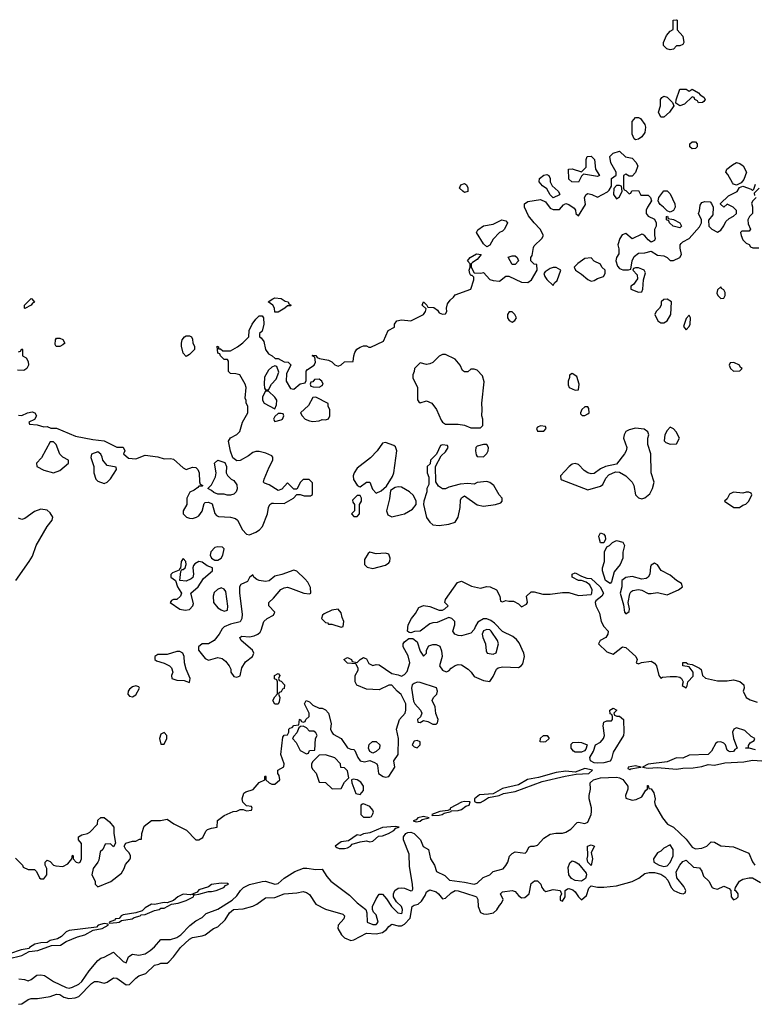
# Model space of a CAD drawing. Header units: inches. Extents: x 2380249 to 2585472, y 382747 to 546448.
# Tile 352 of 626: x 2554737 to 2559382, y 421491 to 427714. Entities that reach past the tile are written whole.
import ezdxf

# ---------------------------------------------------------------- set-up
doc = ezdxf.new("R2010")
doc.units = ezdxf.units.IN
doc.header["$MEASUREMENT"] = 0
doc.layers.add('C5452', color=7, linetype='Continuous')

msp = doc.modelspace()

# ---------------------------------------------------------------- linework, layer by layer
at = {"layer": 'C5452', "color": 4}
for points, elevation in [([(2558850, 427524), (2558828, 427530), (2558808, 427550), (2558808, 427570), (2558826.3, 427613.7), (2558850, 427642), (2558868, 427652), (2558868.7, 427710), (2558890, 427714), (2558894, 427710), (2558894, 427650), (2558930.5, 427610.5), (2558936, 427570), (2558930, 427558), (2558910, 427548.7), (2558890, 427548), (2558870, 427528.7)], 36), ([(2558790, 427098), (2558775.3, 427130), (2558788.7, 427170), (2558789, 427210), (2558797.2, 427222.8), (2558810, 427230.8), (2558830, 427224.7), (2558864.7, 427190), (2558874, 427170), (2558844.7, 427130), (2558810, 427098)], 36), ([(2559030, 427188.7), (2559022, 427202), (2559006, 427210), (2559002, 427222), (2558990, 427226), (2558939.8, 427180.2), (2558910, 427169), (2558886, 427186), (2558888, 427208), (2558910, 427274), (2558950, 427274), (2558970, 427262), (2558990, 427274), (2559030, 427252), (2559039.6, 427239.6), (2559063.6, 427223.6), (2559071.3, 427210), (2559063.6, 427196.4), (2559054, 427190)], 36), ([(2558630, 426955.3), (2558621.2, 426961.2), (2558608.7, 426990), (2558609.3, 427070), (2558630, 427094.8), (2558650, 427096), (2558662, 427090), (2558690, 427052), (2558693.7, 427033.7), (2558690, 427002), (2558670, 426974), (2558650, 426959)], 36), ([(2558990, 426897.2), (2558974, 426910), (2558974, 426930), (2558990, 426942.8), (2559010, 426941), (2559021, 426930), (2559021, 426910), (2559010, 426899)], 36), ([(2558390, 426722), (2558302, 426738), (2558290, 426726), (2558270, 426688), (2558228.8, 426688.9), (2558210, 426706), (2558206, 426770), (2558230, 426772), (2558290, 426752), (2558319, 426781), (2558319, 426830), (2558326, 426850), (2558350, 426851.3), (2558370.8, 426830), (2558378, 426770), (2558402, 426730)], 36), ([(2559270, 426668), (2559250, 426675.3), (2559243.2, 426683.2), (2559215.1, 426735.1), (2559202, 426750), (2559208.7, 426770), (2559243.2, 426796.8), (2559270, 426811), (2559290, 426804.7), (2559312, 426790), (2559332, 426750), (2559315.3, 426704.7), (2559298, 426682)], 36), ([(2558110, 426588), (2558090, 426606), (2558070, 426646), (2558043.1, 426663.1), (2558022, 426690), (2558024, 426710), (2558050, 426730.8), (2558070, 426736), (2558082, 426730), (2558091.3, 426710), (2558092, 426690), (2558104.7, 426664.7), (2558142, 426630), (2558151.6, 426611.6), (2558150, 426606)], 36), ([(2557550, 426622), (2557538, 426630), (2557518, 426650), (2557526, 426670), (2557550, 426678), (2557562, 426670), (2557570.7, 426650.7), (2557570, 426628)], 36), ([(2558530, 426666), (2558510, 426666), (2558492.7, 426647.3), (2558492, 426610), (2558510, 426582), (2558530, 426594), (2558546, 426630), (2558542, 426662)], 36), ([(2558850, 426498), (2558830, 426506), (2558808, 426530), (2558785.6, 426545.6), (2558778, 426558), (2558774, 426570), (2558779, 426590), (2558810, 426631.3), (2558830, 426632), (2558850, 426614), (2558878.8, 426550), (2558881, 426530), (2558870, 426508)], 36), ([(2557690, 426278), (2557670, 426298), (2557626, 426370), (2557634.6, 426385.4), (2557669.3, 426410.7), (2557730, 426421), (2557786, 426450), (2557810, 426442), (2557822, 426430), (2557802, 426390), (2557790, 426378), (2557770, 426368), (2557730, 426326), (2557710, 426288)], 36), ([(2558910, 426398), (2558868, 426410), (2558846, 426430), (2558842, 426442), (2558826, 426450), (2558826, 426470), (2558832.7, 426472.7), (2558838, 426458), (2558870, 426452), (2558911.2, 426431.1), (2558922, 426410)], 36), ([(2557850, 426166), (2557826, 426214), (2557850, 426222), (2557870, 426222), (2557882, 426210), (2557891.2, 426188.9), (2557870, 426166)], 36), ([(2558350, 426208), (2558310, 426204), (2558266, 426174), (2558242, 426150), (2558252, 426130), (2558290, 426106), (2558330, 426071.3), (2558350, 426062), (2558370, 426064.7), (2558390, 426078), (2558428.4, 426091.6), (2558438, 426110), (2558438, 426130), (2558418, 426150), (2558408.7, 426168.7), (2558370, 426188.7)], 36), ([(2558130, 426148.7), (2558110, 426148.7), (2558090, 426142), (2558059.6, 426120.4), (2558052, 426110), (2558058, 426090), (2558070, 426072), (2558110, 426034), (2558118, 426050), (2558134.8, 426065.2), (2558158, 426130)], 36), ([(2558650, 426146), (2558630, 426146), (2558618, 426142), (2558614, 426130), (2558642, 426102), (2558643.6, 426076.4), (2558618.8, 426041.2), (2558602, 426030), (2558602, 426010), (2558650, 425992), (2558670, 425994), (2558678, 426010), (2558682, 426070), (2558694.6, 426114.6), (2558686, 426130), (2558670, 426138)], 36), ([(2559170, 426026), (2559150, 426006), (2559145.4, 425985.4), (2559152, 425970), (2559170, 425952), (2559190, 425954), (2559198, 425970), (2559198, 425990), (2559190, 426006), (2559175.3, 426015.3)], 36), ([(2554770, 425889), (2554766, 425890), (2554766, 425910), (2554810, 425951.3), (2554814, 425950), (2554830.6, 425929.4), (2554818, 425922), (2554810, 425908.7)], 36), ([(2556350, 425866), (2556348, 425890), (2556338, 425910), (2556308, 425930), (2556338, 425950), (2556350, 425956), (2556390, 425951), (2556415.3, 425935.3), (2556434, 425930), (2556438, 425918), (2556454, 425910), (2556450, 425906), (2556430, 425906), (2556414, 425890), (2556370, 425866)], 36), ([(2558830, 425948), (2558810, 425946), (2558794, 425930), (2558792, 425910), (2558782, 425890), (2558762, 425870), (2558752, 425850), (2558772, 425810), (2558790, 425798), (2558810, 425798), (2558830, 425811.3), (2558853.2, 425850), (2558858, 425930)], 36), ([(2557850, 425868), (2557832.7, 425867.3), (2557822, 425850), (2557822, 425830), (2557832, 425812), (2557850, 425802), (2557868, 425812), (2557878, 425830), (2557868, 425850)], 36), ([(2558970, 425846), (2558950, 425826), (2558934, 425774), (2558950, 425754), (2558970, 425774), (2558975.3, 425790), (2558978, 425830)], 36), ([(2554968, 425648), (2554960.4, 425660.4), (2554962, 425690), (2554970, 425702), (2554990, 425702), (2555010, 425692), (2555022, 425670), (2555010, 425658), (2554990, 425649)], 36), ([(2555790, 425586), (2555770, 425606), (2555759, 425650), (2555759, 425670), (2555764, 425690), (2555778, 425710), (2555790, 425716), (2555810, 425716), (2555822, 425710), (2555830, 425694), (2555831.3, 425670), (2555842, 425650), (2555842, 425630), (2555810, 425598)], 36), ([(2557430, 425598), (2557410, 425598), (2557390, 425588), (2557350, 425548), (2557330, 425538), (2557310, 425535.3), (2557270, 425546), (2557234, 425510), (2557232, 425490), (2557222, 425470), (2557222, 425450), (2557251.3, 425390), (2557251.6, 425311.6), (2557259.6, 425299.6), (2557270, 425292), (2557310, 425304.7), (2557342, 425290), (2557371.3, 425250), (2557402.8, 425182.8), (2557410.9, 425170.9), (2557430, 425158), (2557510, 425158), (2557550, 425152), (2557590, 425134), (2557650, 425134), (2557666, 425150), (2557666, 425190), (2557658, 425210), (2557662, 425250), (2557659, 425290), (2557674.6, 425425.4), (2557663.1, 425463.1), (2557630, 425498), (2557610, 425506), (2557590, 425506), (2557570, 425488), (2557548.4, 425488.4), (2557536.4, 425496.4), (2557522, 425530), (2557490, 425568)], 36), ([(2559252.7, 425547.3), (2559230, 425546), (2559222, 425530), (2559232, 425510), (2559250, 425492), (2559290, 425494), (2559306, 425510), (2559295.3, 425515.3), (2559288, 425530)], 36), ([(2556350, 425526), (2556330, 425518), (2556310, 425498), (2556285.4, 425454.6), (2556282, 425410), (2556285.4, 425385.4), (2556290, 425374), (2556310, 425374), (2556328, 425410), (2556358, 425442), (2556374.6, 425485.4), (2556362, 425522)], 36), ([(2556630, 425442), (2556601, 425439), (2556590, 425426), (2556578, 425422), (2556574, 425410), (2556578, 425398), (2556592.7, 425392.7), (2556630, 425391.3), (2556650, 425402), (2556655.3, 425410), (2556648, 425430)], 36), ([(2558230, 425478), (2558212.7, 425467.3), (2558212.7, 425452.7), (2558204.7, 425430), (2558205.4, 425405.4), (2558212, 425390), (2558230, 425381), (2558250, 425372), (2558270, 425374), (2558275.3, 425410), (2558259, 425459)], 36), ([(2556310, 425366), (2556290, 425366), (2556272, 425330), (2556272, 425310), (2556282, 425290), (2556350, 425254), (2556360.4, 425279.6), (2556362, 425310), (2556350, 425328)], 36), ([(2556610, 425328), (2556590, 425326), (2556563.5, 425276.5), (2556512, 425230), (2556522, 425210), (2556542, 425190), (2556570, 425178.8), (2556590, 425174.8), (2556630, 425178.8), (2556650, 425186), (2556670, 425184.7), (2556688.4, 425191.6), (2556698, 425210), (2556698, 425250), (2556688, 425270), (2556687.3, 425287.3)], 36), ([(2558330, 425268), (2558310, 425268), (2558292, 425250), (2558282, 425230), (2558283.6, 425223.6), (2558292.7, 425212.7), (2558310, 425212), (2558330, 425222), (2558338, 425230), (2558336.5, 425256.5)], 36), ([(2556390, 425226), (2556370, 425226), (2556350, 425206), (2556342, 425190), (2556350, 425174), (2556390, 425184.7), (2556398, 425190), (2556406, 425210), (2556402, 425222)], 36), ([(2558030, 425146), (2558010, 425138), (2558004.7, 425130), (2558010, 425114), (2558050, 425114), (2558066, 425130), (2558062, 425142)], 36), ([(2558630, 425133.2), (2558590, 425122.7), (2558568.8, 425111.1), (2558558, 425090), (2558554, 425070), (2558576, 425010), (2558571, 424990), (2558561, 424970), (2558510, 424904), (2558442, 424890), (2558410, 424876), (2558370, 424845.2), (2558350, 424842.7), (2558330, 424849.2), (2558305.6, 424865.6), (2558270, 424902), (2558250, 424909), (2558230, 424904), (2558211.3, 424890), (2558156, 424830), (2558158, 424810), (2558165.2, 424805.2), (2558330, 424742), (2558410, 424764.7), (2558423.1, 424776.9), (2558443.2, 424816.8), (2558462, 424838), (2558504.7, 424855.3), (2558530, 424854.8), (2558570, 424830.7), (2558610.3, 424790.3), (2558620.5, 424770), (2558630.8, 424710.8), (2558650, 424691.3), (2558670, 424686), (2558690, 424691), (2558722, 424718), (2558739, 424750), (2558748.7, 424790), (2558729, 424850), (2558728, 424970), (2558708.7, 425030), (2558708.8, 425068.9), (2558715.3, 425090), (2558708, 425110), (2558685.2, 425125.2)], 36), ([(2558850, 425138), (2558830, 425118), (2558816, 425090), (2558811.3, 425051.3), (2558822, 425042), (2558850, 425031.3), (2558890, 425034), (2558908, 425070), (2558888, 425110), (2558870, 425128)], 36), ([(2554950, 425046), (2554930, 425046), (2554875.3, 424944.7), (2554842, 424910), (2554844.7, 424890), (2554890, 424866.8), (2554950, 424850.8), (2554990, 424864.7), (2555046, 424910), (2555046, 424930), (2555010, 424948), (2554990, 424968), (2554968, 425028)], 36), ([(2557050, 425042), (2557030, 425038), (2556998, 424990), (2556954.4, 424945.6), (2556870, 424879), (2556850.8, 424850), (2556846, 424830), (2556847.1, 424807.1), (2556870, 424772), (2556883.6, 424763.6), (2556890, 424762), (2556930, 424791.3), (2556950, 424792), (2556966.8, 424746.8), (2556990, 424722), (2557023.1, 424736.9), (2557055.3, 424764.7), (2557093.6, 424826.4), (2557102, 424850), (2557122, 424990), (2557113.6, 425013.6), (2557103.1, 425023.1)], 36), ([(2557410, 425026), (2557398, 425022), (2557372.7, 424967.3), (2557334, 424930), (2557332.7, 424907.3), (2557314, 424890), (2557314, 424850), (2557323.6, 424823.6), (2557323.6, 424776.4), (2557312, 424750), (2557311.3, 424730), (2557291.3, 424670), (2557291, 424650), (2557308.1, 424568.1), (2557330, 424538), (2557350, 424522), (2557390, 424518), (2557450, 424524.7), (2557490, 424538), (2557509.2, 424570), (2557520.9, 424630), (2557523.7, 424676.3), (2557530, 424692), (2557550, 424704.7), (2557630, 424647.3), (2557670, 424638.8), (2557746, 424650), (2557779, 424661), (2557788, 424670), (2557788, 424690), (2557768, 424710), (2557735.3, 424770), (2557710, 424788), (2557690, 424795.3), (2557630, 424788), (2557610, 424778), (2557570, 424782), (2557522, 424778), (2557450, 424759), (2557430, 424749), (2557410, 424749), (2557385.6, 424765.6), (2557367.3, 424792.7), (2557366, 424890), (2557402, 424958), (2557430, 424982), (2557446, 425010), (2557442, 425022)], 36), ([(2557670, 425028.7), (2557630, 425018), (2557622, 425010), (2557618, 424990), (2557623.6, 424963.6), (2557630, 424954), (2557670, 424952), (2557690, 424972), (2557699, 424990), (2557702, 425010), (2557690, 425028)], 36), ([(2555230, 424982), (2555191.6, 424968.4), (2555186.4, 424946.4), (2555204.7, 424890), (2555206, 424850), (2555218, 424810), (2555230, 424798), (2555270, 424782), (2555290, 424792), (2555310, 424812), (2555348, 424870), (2555346, 424886), (2555290, 424895.3), (2555262, 424930), (2555259, 424950), (2555250, 424968)], 36), ([(2556070, 424709), (2556049.1, 424709.1), (2556030, 424715.3), (2555990, 424715.3), (2555964.7, 424724.7), (2555950, 424738), (2555926, 424750), (2555950, 424774), (2555974.6, 424825.4), (2555978, 424850), (2555968.7, 424910), (2555989.3, 424930.7), (2556034.8, 424914.8), (2556044.7, 424890), (2556042, 424850), (2556050, 424834), (2556074, 424810), (2556090, 424802), (2556110, 424774), (2556110.9, 424749.1), (2556104.7, 424730), (2556090, 424715.3)], 36), ([(2557130, 424762), (2557110, 424758), (2557081, 424739), (2557074.4, 424685.6), (2557056, 424610), (2557064, 424584), (2557090, 424571), (2557150, 424586), (2557169.1, 424590.9), (2557220.2, 424619.8), (2557244, 424650), (2557244, 424670), (2557226, 424706), (2557202, 424730), (2557150, 424759)], 36), ([(2556890, 424706), (2556870, 424706), (2556842, 424678), (2556843.6, 424663.6), (2556854, 424650), (2556854, 424610), (2556834, 424590), (2556850, 424574), (2556870, 424574), (2556886, 424590), (2556886, 424650), (2556898, 424670), (2556898, 424690)], 36), ([(2559330, 424728), (2559310, 424722), (2559250, 424728), (2559225.4, 424714.6), (2559210, 424686), (2559194, 424670), (2559251.6, 424631.6), (2559288.4, 424631.6), (2559310, 424644.7), (2559328.8, 424651.1), (2559348, 424670), (2559366, 424710), (2559362, 424722), (2559347.3, 424727.3)], 36), ([(2558410, 424408), (2558402, 424430), (2558399, 424450), (2558410, 424471), (2558430, 424462), (2558438, 424450), (2558442, 424430), (2558430, 424408)], 32), ([(2555990, 424381.6), (2555970, 424377.6), (2555944.6, 424350), (2555941.1, 424330), (2555950.3, 424310.3), (2555970, 424297.1), (2555990, 424298), (2556009.6, 424310.4), (2556020.9, 424330), (2556029, 424369), (2556019.3, 424379.3)], 36), ([(2558470, 424149.5), (2558442, 424170), (2558421.2, 424230), (2558421.2, 424250), (2558434, 424290), (2558434, 424350), (2558450, 424382), (2558466, 424390), (2558486, 424410), (2558510, 424422), (2558550, 424411.3), (2558562, 424390), (2558551.2, 424348.9), (2558551, 424310), (2558533.4, 424270), (2558496, 424224), (2558478, 424162)], 32), ([(2555770, 424308), (2555758, 424290), (2555754, 424246), (2555750, 424246), (2555746, 424234), (2555702.8, 424217.2), (2555691.6, 424208.4), (2555691.3, 424190), (2555722, 424170), (2555734.8, 424130), (2555756.3, 424096.3), (2555758.8, 424090), (2555754, 424070), (2555730, 424048.7), (2555710, 424048.7), (2555696.9, 424043.1), (2555687.7, 424030), (2555748.6, 423988.6), (2555782.6, 423982.6), (2555810, 423986.7), (2555831.4, 424008.6), (2555834.9, 424025.1), (2555819, 424090), (2555865.2, 424130), (2555898.6, 424181.4), (2555955.3, 424230), (2555955.3, 424250), (2555922.9, 424262.9), (2555890, 424285.2), (2555870, 424289.2), (2555844.4, 424275.6), (2555835.9, 424264.1), (2555830.7, 424250), (2555836, 424210), (2555830.7, 424189.3), (2555820.7, 424179.3), (2555790, 424165.2), (2555748.7, 424168.7), (2555754.6, 424225.4), (2555762, 424238), (2555770, 424238), (2555782, 424250), (2555788.7, 424270), (2555788, 424290)], 36), ([(2556950, 424348.7), (2556939.8, 424340.2), (2556918, 424302), (2556916, 424270), (2556933.7, 424253.7), (2556970, 424245.5), (2557050, 424267.3), (2557070, 424281), (2557077.2, 424290), (2557079, 424310), (2557070, 424335.3), (2557050, 424342), (2556990, 424339)], 36), ([(2558750, 424278), (2558730, 424266), (2558724.7, 424255.3), (2558720.5, 424210), (2558710.5, 424190), (2558697.5, 424182.5), (2558670, 424178.9), (2558610, 424195.1), (2558570, 424189.3), (2558544.9, 424170), (2558543.8, 424130), (2558534, 424090), (2558555.3, 424015.3), (2558561, 423970), (2558570, 423958), (2558590, 423974), (2558592.3, 423990), (2558584, 424030), (2558593.8, 424086.2), (2558601.3, 424098.7), (2558613.3, 424106.7), (2558650, 424112.2), (2558670, 424108.8), (2558710, 424088), (2558730, 424086.4), (2558770, 424093.4), (2558830, 424079.1), (2558902, 424110), (2558928, 424130), (2558922, 424150), (2558889.4, 424169.4), (2558850, 424204), (2558792.9, 424232.9), (2558770, 424268)], 36), ([(2556470, 424235.3), (2556393.2, 424206.8), (2556350, 424197.2), (2556313.2, 424166.8), (2556290, 424162.7), (2556250, 424169.2), (2556236, 424176), (2556218, 424190), (2556210, 424206), (2556190, 424188), (2556176.3, 424163.7), (2556136, 424144), (2556126.8, 424130), (2556127.3, 424090), (2556142.8, 423957.2), (2556141, 423930), (2556130, 423908), (2556070, 423893.2), (2556030, 423877.2), (2556015.9, 423864.1), (2555997.3, 423830), (2555966.8, 423790), (2555930.4, 423769.6), (2555890, 423769.2), (2555867.3, 423750), (2555867.3, 423730), (2555910, 423676), (2555930, 423666), (2555990, 423682), (2556016.5, 423676.5), (2556039, 423659), (2556061, 423630), (2556071.3, 423610), (2556072, 423590), (2556090, 423562), (2556110, 423558), (2556130, 423566), (2556141.5, 423618.5), (2556164.9, 423655.1), (2556209, 423690), (2556217.2, 423710), (2556209.2, 423730), (2556138, 423790), (2556128, 423810), (2556142, 423818), (2556190, 423814), (2556220.2, 423819.8), (2556242, 423830), (2556256.6, 423843.4), (2556264.5, 423855.5), (2556279.5, 423910), (2556301.2, 423930), (2556341.2, 423950), (2556349.2, 423970), (2556312.3, 424010), (2556312.7, 424030), (2556342.4, 424057.6), (2556387.6, 424112.4), (2556410, 424124), (2556430, 424127.3), (2556450, 424122), (2556534, 424090), (2556570, 424086), (2556578, 424090), (2556574.6, 424125.4), (2556558, 424158), (2556540.4, 424180.4), (2556488.8, 424228.9)], 36), ([(2556010, 424122.7), (2555986.9, 424113.1), (2555967.2, 424092.8), (2555960.5, 424070), (2555963, 424030), (2555990, 423997.3), (2556010, 423984), (2556030, 423976), (2556050, 423982), (2556053.6, 424006.4), (2556039.3, 424099.3), (2556030, 424115.3)], 36), ([(2556750, 423988), (2556710, 423982), (2556661, 423959), (2556652, 423950), (2556644.7, 423930), (2556670, 423904.7), (2556682, 423902), (2556690, 423894), (2556710, 423894), (2556770, 423874), (2556782, 423878), (2556786, 423910), (2556775.3, 423935.3), (2556770, 423966)], 36), ([(2557690, 423859.6), (2557670, 423851.6), (2557661.3, 423830), (2557664.4, 423810), (2557682, 423770), (2557685.8, 423725.8), (2557692, 423710), (2557730, 423702.8), (2557750, 423712), (2557763.7, 423770), (2557757, 423790), (2557718.4, 423850), (2557710, 423856.9)], 36), ([(2555750, 423721.2), (2555730, 423721.2), (2555670, 423702.7), (2555610, 423702), (2555592, 423690), (2555592, 423670), (2555601, 423661), (2555650, 423647.3), (2555684.7, 423630), (2555696.8, 423616.8), (2555706, 423590), (2555696, 423570), (2555698, 423550), (2555730, 423539.1), (2555776.8, 423536.8), (2555810, 423524.7), (2555815.3, 423550), (2555789.4, 423609.4), (2555779, 423650), (2555777.2, 423690), (2555768.7, 423710)], 36), ([(2556350, 423388), (2556338, 423410), (2556350, 423434), (2556367.3, 423452.7), (2556366, 423530), (2556362, 423542), (2556348.4, 423548.4), (2556348, 423570), (2556370, 423582), (2556382, 423570), (2556374, 423550), (2556378, 423538), (2556390, 423534), (2556411.3, 423510), (2556410, 423486), (2556398, 423482), (2556390, 423466), (2556378, 423462), (2556374, 423450), (2556382, 423430), (2556378, 423402), (2556370, 423388)], 32), ([(2555470, 423504), (2555450, 423497.2), (2555430, 423482), (2555422.8, 423470), (2555421, 423450), (2555430, 423438), (2555450, 423434.8), (2555470, 423446.8), (2555493.2, 423490), (2555490, 423498)], 36), ([(2557250, 423526), (2557230, 423519), (2557218, 423510), (2557214.8, 423490), (2557227.3, 423407.3), (2557234.8, 423390), (2557270.8, 423350), (2557278.8, 423330), (2557271.3, 423308.7), (2557252, 423290), (2557254, 423274), (2557270, 423272), (2557290, 423284.7), (2557318, 423278), (2557350, 423261), (2557370, 423262), (2557378, 423270), (2557382, 423290), (2557368.8, 423328.9), (2557364, 423370), (2557344.5, 423410), (2557352.7, 423430), (2557374, 423450), (2557379.3, 423470), (2557372.1, 423492.1), (2557270, 423525.2)], 32), ([(2558390, 423014.3), (2558370, 423018), (2558346.6, 423030), (2558341.2, 423050), (2558365.2, 423090), (2558377.2, 423130), (2558410, 423148), (2558427.3, 423170), (2558435.1, 423190), (2558427, 423250), (2558430, 423274), (2558450, 423282), (2558478, 423282), (2558486, 423290), (2558486, 423310), (2558482, 423322), (2558470, 423326), (2558468, 423350), (2558490, 423362), (2558512, 423350), (2558494, 423330), (2558498, 423318), (2558512, 423312), (2558530, 423311.3), (2558554.8, 423290), (2558557.3, 423210), (2558554, 423190), (2558490, 423084), (2558478.4, 423041.6), (2558470, 423028.2), (2558430, 423016.9)], 28), ([(2556530, 423248), (2556512.7, 423247.3), (2556502, 423238), (2556490, 423206), (2556470, 423186), (2556462, 423170), (2556485.4, 423145.4), (2556510, 423094), (2556550, 423074), (2556562, 423078), (2556570, 423094), (2556602, 423098), (2556608, 423170), (2556618, 423190), (2556610, 423206), (2556596.4, 423216.4), (2556570, 423218), (2556550, 423238)], 32), ([(2555650, 423208), (2555630, 423198), (2555621, 423170), (2555630, 423134), (2555650, 423134), (2555668, 423170), (2555668, 423190)], 36), ([(2558050, 423147), (2558028.7, 423150), (2558030, 423172), (2558048, 423190), (2558072, 423190), (2558084.7, 423170), (2558062, 423150)], 28), ([(2556970, 423078), (2556950, 423088), (2556942, 423110), (2556947.3, 423132.7), (2556968, 423152), (2556991.6, 423151.6), (2557014, 423130), (2557011.6, 423108.4), (2556990, 423088)], 32), ([(2557250, 423157.2), (2557230, 423154), (2557218, 423130), (2557230, 423118), (2557250, 423111.3), (2557268.7, 423130), (2557268, 423150)], 32), ([(2558250, 423084), (2558238, 423090), (2558224, 423110), (2558224, 423136), (2558235.3, 423144.7), (2558272.7, 423147.3), (2558290, 423145.5), (2558324.7, 423130), (2558316.8, 423103.2), (2558307.3, 423092.7), (2558290, 423085.2)], 28), ([(2556670, 423068), (2556630, 423066), (2556590, 423026), (2556582, 423010), (2556582, 422990), (2556590, 422974), (2556611.6, 422951.6), (2556630, 422894), (2556670, 422892), (2556712.7, 422852.7), (2556770, 422854), (2556790, 422894), (2556818, 422922), (2556810, 422966), (2556790, 422986), (2556767.3, 422987.3), (2556766, 423010), (2556730, 423048)], 32), ([(2558630, 422998), (2558584.7, 422990), (2558582, 422982), (2558594, 422974), (2558601.2, 422978.8), (2558650, 422987.3), (2558666, 422990)], 32), ([(2558310, 422980.5), (2558250, 422958), (2558190, 422963.7), (2558130, 422956.9), (2558016.7, 422923.3), (2557947.4, 422912.6), (2557890, 422878), (2557790, 422854), (2557730, 422822), (2557644.5, 422815.5), (2557612, 422790), (2557612.7, 422772.7), (2557626, 422766), (2557650, 422767.3), (2557670, 422776), (2557701.2, 422798.8), (2557768, 422810), (2557796.5, 422823.5), (2557870, 422834.8), (2558040.5, 422899.5), (2558186.6, 422933.4), (2558255.3, 422944.7), (2558335.3, 422950), (2558358, 422970)], 32), ([(2556845.4, 422914.6), (2556834, 422910), (2556836, 422890), (2556862.8, 422822.8), (2556890, 422816), (2556910, 422842), (2556909.6, 422870), (2556894.3, 422894.3), (2556870, 422909.4)], 32), ([(2556910, 422758), (2556903.6, 422756.4), (2556894, 422750), (2556894, 422690), (2556910, 422674), (2556950, 422674), (2556962, 422678), (2556970, 422694), (2556974, 422706), (2556970, 422718), (2556950, 422742)], 32), ([(2557550, 422773.2), (2557530, 422769), (2557458, 422730), (2557458, 422722), (2557444.7, 422715.3), (2557394, 422710), (2557342, 422690), (2557344.7, 422684.7), (2557390, 422685.5), (2557408, 422690), (2557420.2, 422699.8), (2557466, 422710), (2557466, 422714), (2557510, 422716.3), (2557530, 422723), (2557557, 422743), (2557578, 422750), (2557586, 422770)], 32), ([(2557290, 422677.2), (2557254, 422670), (2557242.8, 422657.2), (2557224.7, 422650), (2557244.5, 422644.5), (2557270, 422648.2), (2557281.2, 422658.8), (2557326, 422670)], 32), ([(2557110, 422614.5), (2557030, 422608.7), (2556950, 422574), (2556910, 422568), (2556890, 422558), (2556870, 422562), (2556815.3, 422524.7), (2556770, 422517.2), (2556732, 422490), (2556741, 422481), (2556756, 422476), (2556790, 422474.8), (2556810, 422480.7), (2556828.7, 422490), (2556838, 422502), (2556890, 422518), (2556930, 422524.7), (2556950, 422518), (2556970, 422522), (2557005.6, 422554.4), (2557030, 422556), (2557068, 422570), (2557102, 422590), (2557115.5, 422604.5), (2557135.3, 422610)], 32), ([(2558350, 422368), (2558329.2, 422389.2), (2558324, 422410), (2558328.7, 422430), (2558328, 422490), (2558350, 422498), (2558371, 422490), (2558351.3, 422450), (2558358.8, 422410)], 24), ([(2558850, 422498), (2558810, 422478), (2558790, 422458), (2558770, 422448), (2558744.7, 422410), (2558746, 422390), (2558781, 422370), (2558810, 422361.6), (2558830, 422365.5), (2558850, 422386.8), (2558869, 422430), (2558868.7, 422470)], 28), ([(2558290, 422269.2), (2558250, 422274), (2558226, 422286), (2558209.2, 422309.2), (2558204, 422356), (2558214.6, 422385.4), (2558230, 422398), (2558250, 422392), (2558270, 422378), (2558318.8, 422318.8), (2558321, 422310), (2558314, 422286)], 24), ([(2556010, 422257.2), (2555950, 422248.7), (2555930, 422234), (2555870, 422214), (2555859.8, 422200.2), (2555834, 422190), (2555842, 422182), (2555870, 422187.7), (2555930, 422204), (2555950, 422203), (2555978, 422210), (2556028, 422230), (2556038, 422242), (2556058, 422250), (2556050, 422255.3)], 32), ([(2555827.3, 422187.3), (2555816.9, 422183.1), (2555770, 422186), (2555736, 422170), (2555710, 422146), (2555670, 422133.2), (2555650, 422134), (2555590, 422122), (2555570, 422124), (2555530, 422101.2), (2555510, 422082), (2555470, 422068), (2555390, 422057.2), (2555378, 422050), (2555366, 422034), (2555342, 422030), (2555336.9, 422023.1), (2555302, 422010), (2555303.6, 422003.6), (2555350, 422007.3), (2555366, 422010), (2555380.2, 422019.8), (2555448, 422030), (2555460.2, 422039.8), (2555498, 422050), (2555504, 422056), (2555530, 422058.8), (2555590, 422084), (2555618, 422090), (2555630, 422098), (2555650, 422098.8), (2555697.2, 422122.8), (2555738, 422130), (2555790, 422146.4), (2555835.3, 422170), (2555838, 422178)], 32)]:
    msp.add_lwpolyline(points, close=True, dxfattribs=dict(at, elevation=elevation))
for points, elevation in [([(2554730, 425214), (2554750, 425212), (2554786, 425230), (2554815.3, 425235.3), (2554832, 425230), (2554842, 425210), (2554830, 425186), (2554794, 425170), (2554798, 425158), (2554847.3, 425152.7), (2554890, 425141), (2554910, 425142), (2554932.7, 425132.7), (2554970, 425131.3), (2555090, 425081), (2555199.6, 425059.6), (2555270, 425052), (2555350, 425012), (2555390, 425012), (2555402, 424990), (2555394, 424970), (2555423.6, 424943.6), (2555470, 424938), (2555530, 424961), (2555610, 424950.8), (2555650, 424938), (2555690, 424941), (2555710, 424936), (2555770, 424881), (2555790, 424871.3), (2555830, 424886.8), (2555850, 424882.8), (2555862.8, 424870), (2555870.7, 424850), (2555872.7, 424792.7), (2555878, 424778), (2555894, 424770), (2555890, 424766), (2555870, 424766), (2555863.6, 424756.4), (2555839.8, 424740.2), (2555811.6, 424728.4), (2555794, 424690), (2555794, 424650), (2555771.3, 424610), (2555771.3, 424590), (2555790.7, 424570.7), (2555810, 424564), (2555830, 424562), (2555855.3, 424570), (2555870, 424578.8), (2555891.5, 424608.5), (2555904, 424656), (2555910, 424662), (2555930, 424664.7), (2555953.4, 424653.4), (2555970, 424592), (2555980.5, 424580.5), (2555994, 424574), (2556070.5, 424570.5), (2556102, 424562), (2556114.8, 424550), (2556144.9, 424490), (2556170, 424462.8), (2556190, 424458.8), (2556230, 424474.8), (2556254, 424490), (2556272.7, 424510), (2556304, 424590), (2556309, 424630), (2556318, 424650), (2556330, 424658), (2556341.2, 424658.8), (2556410, 424656), (2556468, 424690), (2556490, 424714), (2556510, 424714), (2556536.4, 424703.6), (2556576.4, 424703.6), (2556587.3, 424712.7), (2556587.3, 424787.3), (2556567.3, 424807.3), (2556530, 424808), (2556512, 424790), (2556490, 424746), (2556470, 424746), (2556430, 424786), (2556393.7, 424746.3), (2556370, 424739), (2556314.8, 424774.8), (2556284, 424784), (2556278, 424790), (2556282, 424810), (2556313.6, 424886.4), (2556338, 424930), (2556338, 424950), (2556330, 424958), (2556293.6, 424973.6), (2556250, 424984), (2556230, 424984), (2556210, 424979), (2556183.5, 424956.5), (2556130, 424928), (2556110, 424926), (2556084.7, 424944.7), (2556070, 424986), (2556058, 425050), (2556070, 425072), (2556110, 425092), (2556128.8, 425111.1), (2556145.2, 425170), (2556179.3, 425230), (2556179, 425270), (2556168, 425292), (2556168, 425308), (2556162, 425322), (2556168.7, 425390), (2556162, 425410), (2556128.7, 425468.7), (2556103.6, 425476.4), (2556070, 425478), (2556058, 425490), (2556056.4, 425556.4), (2556050, 425566), (2556030, 425566), (2556006, 425590), (2556002, 425602), (2555990, 425606), (2555986, 425650), (2555994, 425646), (2555994, 425634), (2556006, 425634), (2556022, 425622), (2556070, 425622), (2556113.6, 425646.4), (2556148.4, 425671.6), (2556186, 425710), (2556188.7, 425750), (2556207, 425790), (2556230, 425821), (2556250, 425842), (2556270, 425842), (2556278, 425830), (2556281, 425790), (2556270, 425746), (2556254, 425730), (2556254, 425710), (2556263.6, 425703.6), (2556279.6, 425679.6), (2556291.3, 425630), (2556310, 425602), (2556334, 425590), (2556352.7, 425572.7), (2556370, 425572), (2556410, 425551.3), (2556434, 425550), (2556451.6, 425531.6), (2556423.6, 425476.4), (2556422, 425430), (2556450, 425382), (2556470, 425378), (2556510, 425412), (2556542, 425418), (2556547.3, 425432.7), (2556548.4, 425491.6), (2556556.4, 425503.6), (2556598, 425530), (2556608, 425550), (2556602, 425582), (2556586, 425590), (2556590, 425594), (2556610, 425592), (2556618, 425578), (2556632.7, 425572.7), (2556690, 425562), (2556710.9, 425550.9), (2556730, 425532), (2556750, 425524.7), (2556770, 425532), (2556790, 425551), (2556846, 425554), (2556848.7, 425590), (2556855.3, 425610), (2556869.3, 425630.7), (2556890, 425644.7), (2556911.6, 425651.6), (2556930, 425652), (2556943.6, 425643.6), (2556956.4, 425643.6), (2557037.2, 425682.8), (2557066, 425750), (2557106, 425770), (2557106, 425790), (2557122, 425810), (2557150, 425817.3), (2557210, 425811), (2557289.1, 425850.9), (2557302, 425870), (2557306, 425886), (2557282, 425910), (2557290, 425931), (2557312, 425910), (2557318, 425898), (2557354.4, 425894.4), (2557378, 425878), (2557390, 425862), (2557410, 425852), (2557430, 425854), (2557438, 425870), (2557435.3, 425890), (2557442, 425918), (2557458, 425942), (2557480.4, 425959.6), (2557490, 425974), (2557588.8, 426011.1), (2557608, 426070), (2557607.3, 426087.3), (2557598, 426098), (2557590, 426098), (2557582, 426110), (2557578, 426130), (2557586, 426150), (2557586, 426170), (2557568, 426190), (2557586, 426210), (2557625.6, 426234.4), (2557654, 426230), (2557630, 426198), (2557599.6, 426180.4), (2557592, 426170), (2557592, 426150), (2557610, 426114), (2557652, 426112), (2557670, 426116), (2557710, 426071.3), (2557730, 426064.7), (2557770, 426062), (2557810, 426092), (2557830, 426092), (2557910, 426054), (2557950, 426052), (2557974, 426070), (2558008, 426130), (2558006, 426166), (2557990, 426168), (2557968, 426190), (2557968.7, 426210), (2557977.2, 426222.8), (2557985.1, 426274.9), (2557990, 426284.7), (2558038, 426330), (2558048, 426350), (2558028, 426390), (2557989.3, 426429.3), (2557954.6, 426474.6), (2557928, 426530), (2557928.7, 426550), (2557950, 426564.7), (2558030, 426578), (2558062, 426562), (2558090, 426522), (2558110, 426514), (2558150, 426514), (2558175.3, 426544.7), (2558190, 426552), (2558210, 426546), (2558242, 426522), (2558252, 426510), (2558254, 426490), (2558270, 426474), (2558314.6, 426545.4), (2558309.2, 426590.8), (2558318, 426610), (2558330, 426616), (2558354, 426610), (2558390, 426592), (2558454, 426626), (2558463.1, 426636.9), (2558478, 426662), (2558478, 426710), (2558508, 426732), (2558508.7, 426750), (2558474, 426810), (2558469, 426850), (2558489.3, 426870.7), (2558530, 426882), (2558566.4, 426846.4), (2558610, 426838), (2558633.4, 426813.4), (2558646, 426790), (2558630, 426748), (2558610, 426726), (2558590, 426726), (2558570, 426738), (2558554, 426730), (2558554, 426650), (2558558, 426638), (2558570, 426634), (2558590, 426614), (2558602, 426618), (2558608.4, 426631.6), (2558650, 426634), (2558664.7, 426604.7), (2558710, 426604.7), (2558724.7, 426590), (2558732, 426570), (2558706, 426530), (2558698, 426510), (2558698, 426490), (2558710, 426472), (2558750, 426454), (2558762, 426430), (2558762, 426410), (2558751.6, 426388.4), (2558751.3, 426350), (2558756, 426330), (2558750, 426318), (2558730, 426308), (2558710, 426322), (2558690, 426348.7), (2558676.4, 426356.4), (2558670, 426358), (2558610, 426328.7), (2558570, 426362), (2558546, 426354), (2558531, 426330), (2558518, 426290), (2558525.4, 426265.4), (2558525.4, 426234.6), (2558511.3, 426210), (2558506, 426190), (2558516.9, 426156.9), (2558530, 426142), (2558550, 426132), (2558587.3, 426132.7), (2558602, 426138), (2558608.7, 426190), (2558623.2, 426216.8), (2558650, 426238.8), (2558690, 426240.7), (2558730, 426251.3), (2558770, 426226), (2558810, 426222), (2558830, 426212), (2558850, 426192), (2558870, 426192), (2558910, 426212), (2558922, 426230), (2558913.2, 426270), (2558914, 426290), (2558920.2, 426299.8), (2558929.3, 426310.7), (2558969.3, 426330.7), (2559034.6, 426405.4), (2559048.7, 426430), (2559048.7, 426450), (2559028, 426490), (2559034.6, 426505.4), (2559039, 426541), (2559050, 426558), (2559070, 426564.7), (2559102, 426562), (2559112, 426552), (2559122, 426530), (2559119.6, 426480.4), (2559092.7, 426447.3), (2559094, 426410), (2559114, 426390), (2559150, 426372), (2559170, 426384.7), (2559190, 426412), (2559202, 426438), (2559222.7, 426457.3), (2559250, 426471.3), (2559268.7, 426490), (2559268.4, 426508.4), (2559248, 426530), (2559210, 426548), (2559188.4, 426528.4), (2559167.3, 426547.3), (2559167.3, 426552.7), (2559219.3, 426600.7), (2559272.7, 426627.3), (2559287.3, 426652.7), (2559310, 426662), (2559362, 426642), (2559370, 426634), (2559378, 426642), (2559390, 426674)], 36), ([(2559412, 426650), (2559382, 426618), (2559383.6, 426603.6)], 36), ([(2559394, 426590), (2559371.6, 426568.4), (2559364.7, 426555.3), (2559371, 426531), (2559371, 426490), (2559351, 426470), (2559341, 426450), (2559342.8, 426422.8), (2559358, 426390), (2559350, 426378), (2559303.6, 426376.4), (2559294, 426370), (2559298, 426350), (2559310, 426322), (2559330, 426302), (2559350, 426294), (2559358, 426278), (2559372.7, 426272.7), (2559410, 426272)], 36), ([(2554730, 425614), (2554742, 425618), (2554750, 425634), (2554754, 425630), (2554754, 425590), (2554776.9, 425576.9), (2554790, 425554), (2554791.3, 425530), (2554782, 425510), (2554763.6, 425496.4), (2554722, 425498)], 36), ([(2554712.7, 424170), (2554797.2, 424290), (2554816.6, 424323.4), (2554840.9, 424390), (2554909.7, 424510.3), (2554942.7, 424550), (2554946, 424570), (2554930, 424597.2), (2554910, 424613.2), (2554870, 424620.9), (2554830, 424606), (2554770, 424560.9), (2554750, 424556), (2554730, 424562.7)], 36), ([(2554710, 422414), (2554754, 422370), (2554758, 422358), (2554790, 422342), (2554830, 422342), (2554842, 422330), (2554862, 422290), (2554870, 422284.7), (2554890, 422284.7), (2554908, 422310), (2554908, 422350), (2554898, 422370), (2554898, 422390), (2554910, 422402), (2554930, 422394), (2554951.2, 422371.1), (2554965.4, 422365.4), (2555010, 422361), (2555040.4, 422379.6), (2555066, 422410), (2555070, 422434), (2555074, 422430), (2555074, 422410), (2555094, 422390), (2555110, 422386), (2555118, 422390), (2555128, 422410), (2555127.3, 422507.3), (2555108, 422530), (2555108, 422550), (2555130, 422562), (2555166, 422570), (2555180.4, 422579.6), (2555228, 422630), (2555230, 422654), (2555250, 422672), (2555270, 422672), (2555303.6, 422643.6), (2555332, 422610), (2555332, 422570), (2555342, 422510), (2555330, 422486), (2555310, 422506), (2555278, 422502), (2555262, 422470), (2555246, 422454), (2555237.3, 422402.7), (2555230.9, 422389.1), (2555202, 422350), (2555192, 422310), (2555214, 422270), (2555214, 422250), (2555230, 422234), (2555313.6, 422266.4), (2555380.4, 422319.6), (2555398, 422350), (2555404.7, 422375.3), (2555433.6, 422406.4), (2555436.4, 422416.4), (2555438, 422430), (2555428.8, 422448.9), (2555408, 422470), (2555398, 422490), (2555408.7, 422510), (2555450, 422522), (2555470, 422522), (2555494, 422534), (2555506, 422534), (2555508.7, 422570), (2555522.7, 422617.3), (2555570, 422652), (2555627.3, 422652.7), (2555670, 422662), (2555710.7, 422630.7), (2555790.4, 422590.4), (2555850, 422531.3), (2555870, 422531), (2555894.5, 422545.5), (2555914, 422586), (2555924.7, 422595.3), (2555950, 422604.7), (2555986, 422610), (2555987.3, 422652.7), (2556030, 422684.7), (2556086, 422710), (2556110, 422712), (2556130, 422722), (2556150, 422722), (2556170, 422714), (2556202, 422718), (2556206, 422730), (2556202, 422742), (2556170, 422746), (2556148.4, 422768.4), (2556144, 422790), (2556154.6, 422825.4), (2556165.6, 422834.4), (2556212.3, 422847.7), (2556250, 422892), (2556286, 422910), (2556286, 422930), (2556290, 422934), (2556294, 422930), (2556294, 422910), (2556314, 422890), (2556330, 422882), (2556350, 422882), (2556382, 422910), (2556376.4, 422936.4), (2556368, 422950), (2556368, 422970), (2556407.3, 422992.7), (2556408, 423010), (2556388, 423070), (2556400.4, 423179.6), (2556408.4, 423191.6), (2556430, 423194), (2556438, 423210), (2556438, 423230), (2556444.7, 423235.3), (2556459, 423241), (2556470, 423252), (2556502, 423258), (2556506, 423290), (2556510, 423292), (2556518, 423278), (2556530, 423274), (2556542, 423278), (2556546, 423290), (2556568, 423310), (2556568, 423330), (2556538, 423390), (2556548.4, 423411.6), (2556570, 423402), (2556590, 423382), (2556630, 423362), (2556650, 423362), (2556670, 423351), (2556690, 423331.3), (2556705.4, 423265.4), (2556702.8, 423230), (2556710.7, 423210), (2556719.1, 423199.1), (2556770.3, 423170.3), (2556810, 423110.8), (2556830, 423102.8), (2556850, 423101), (2556855.9, 423095.9), (2556875.5, 423050), (2556890, 423030.7), (2556917.6, 423022.4), (2556950, 423032), (2556979.8, 423019.8), (2556994, 423010), (2556999.6, 422999.6), (2557006, 422950), (2557034, 422930), (2557050, 422926.8), (2557070, 422931.3), (2557109.2, 422990), (2557102, 423030), (2557129.5, 423070.5), (2557131.6, 423170), (2557119, 423230), (2557139, 423290), (2557173.2, 423330), (2557179.3, 423350), (2557179, 423390), (2557148, 423448), (2557122.7, 423470), (2557090, 423508.7), (2557070, 423508.7), (2557010, 423478), (2556930, 423482), (2556868.7, 423508.7), (2556858, 423530), (2556858, 423570), (2556876.4, 423603.6), (2556876.4, 423616.4), (2556862, 423642), (2556810, 423648), (2556786, 423670), (2556810, 423682), (2556834, 423670), (2556838, 423658), (2556870, 423652), (2556889.1, 423670.9), (2556910, 423682), (2556919.6, 423679.6), (2556930, 423674), (2556945.4, 423645.4), (2556970, 423632), (2556990, 423638), (2557010, 423636), (2557090, 423582), (2557130, 423574), (2557150, 423564.7), (2557170, 423574.8), (2557186, 423594), (2557204.5, 423650), (2557194, 423694), (2557162, 423750), (2557162, 423770), (2557170, 423782), (2557198, 423802), (2557223.6, 423803.6), (2557250, 423782), (2557270, 423722), (2557290, 423692), (2557308, 423710), (2557308.7, 423730), (2557324.1, 423755.9), (2557350, 423764), (2557370, 423764), (2557393.4, 423753.4), (2557404.5, 423724.5), (2557407.3, 423690), (2557392, 423630), (2557410, 423602), (2557432.7, 423592.7), (2557450, 423598), (2557465.2, 423614.8), (2557490, 423631.3), (2557510, 423638), (2557530, 423636), (2557572, 423610), (2557592, 423590), (2557610, 423562), (2557670, 423538), (2557710, 423532), (2557730, 423562), (2557751.4, 423608.6), (2557762.5, 423617.5), (2557790, 423624.2), (2557890, 423618.8), (2557908.7, 423630), (2557917.5, 423642.5), (2557929.1, 423689.1), (2557925.2, 423710), (2557894.8, 423774.8), (2557877.5, 423797.5), (2557855.6, 423815.6), (2557790, 423847.6), (2557739.8, 423899.8), (2557716.2, 423916.2), (2557690, 423926.6), (2557670, 423926.6), (2557634.4, 423905.6), (2557618.4, 423881.6), (2557610, 423859), (2557590, 423837.2), (2557530, 423819.3), (2557510, 423821.2), (2557488.7, 423830), (2557475.3, 423850), (2557488.7, 423890), (2557488, 423910), (2557468.8, 423928.9), (2557450, 423935.3), (2557376.9, 423903.1), (2557350, 423902), (2557330, 423895.3), (2557270, 423848.7), (2557232.7, 423847.3), (2557210, 423838), (2557200.4, 423840.4), (2557188.7, 423850), (2557194, 423890), (2557215.1, 423930), (2557240.1, 423959.9), (2557261.2, 423998.8), (2557290, 424010.8), (2557330, 424004.7), (2557390, 423982), (2557410, 423982), (2557426, 423990), (2557446, 424010), (2557426, 424030), (2557428.7, 424050), (2557504.1, 424155.9), (2557530, 424164.7), (2557594.4, 424134.4), (2557650, 424121), (2557690, 424131.3), (2557712, 424130), (2557752, 424110), (2557772, 424070), (2557778, 424038), (2557790, 424034), (2557810, 424042), (2557830, 424038), (2557859.6, 424039.6), (2557890, 424022), (2557910, 424002), (2557940.4, 424019.6), (2557948, 424030), (2557942, 424070), (2557970, 424098), (2557990, 424098), (2558044, 424084), (2558090, 424082.8), (2558170, 424094), (2558210, 424093), (2558270, 424074.9), (2558350, 424082), (2558355.3, 424090), (2558357.2, 424110), (2558341.2, 424141.2), (2558319, 424159), (2558289.2, 424169.2), (2558270, 424169.3), (2558229.6, 424189.6), (2558229.5, 424210.5), (2558250, 424218.8), (2558290, 424196), (2558323.6, 424183.6), (2558350, 424182), (2558406.8, 424130), (2558427.3, 424090), (2558418.8, 424070), (2558379.6, 424040.4), (2558376, 424030), (2558378.8, 424010), (2558402, 423962), (2558412.7, 423910), (2558430, 423878.8), (2558458, 423850), (2558454.8, 423830), (2558442.8, 423810), (2558406.8, 423790), (2558396.3, 423770), (2558450, 423719.1), (2558490, 423702.8), (2558548, 423750), (2558570, 423746), (2558632, 423690), (2558642, 423670), (2558634, 423650), (2558650, 423642), (2558668.4, 423651.6), (2558730, 423658.8), (2558750, 423646), (2558762.8, 423630), (2558778, 423570), (2558790, 423552), (2558802, 423558), (2558850, 423563), (2558890, 423562.8), (2558910, 423558), (2558922, 423550), (2558932, 423530), (2558926.4, 423506.4), (2558950, 423492), (2558957.2, 423502.8), (2558962, 423530), (2558995.6, 423564.4), (2558996, 423590), (2558970, 423624), (2558929.2, 423629.2), (2558930, 423651.3), (2558950, 423651.3), (2558962, 423642), (2558990, 423638.8), (2559036.3, 423616.3), (2559046.4, 423606.4), (2559054.8, 423570), (2559073, 423553), (2559150, 423535.5), (2559210, 423534.9), (2559250, 423542), (2559290, 423530.5), (2559314.8, 423510), (2559318.8, 423490), (2559311.3, 423470), (2559330.9, 423430.9), (2559355.3, 423415.3), (2559399.8, 423399.8)], 32), ([(2559390, 423099.3), (2559350, 423109.2), (2559326, 423110), (2559346, 423114), (2559346, 423126), (2559356.4, 423143.6), (2559382, 423158), (2559386, 423170), (2559363.1, 423183.1), (2559322, 423222), (2559270, 423239), (2559252, 423230), (2559244.7, 423210), (2559251, 423170), (2559274, 423110), (2559258.8, 423101.2), (2559250, 423089.4), (2559230, 423086.6), (2559218, 423090), (2559210, 423098), (2559199, 423130), (2559190, 423142), (2559170, 423149), (2559150, 423148.7), (2559138, 423142), (2559111.3, 423090), (2559090, 423069.3), (2558970, 423064.5), (2558930, 423047), (2558890, 423049.5), (2558830, 423022.9), (2558710, 423009), (2558674, 422990), (2558710, 422983.7), (2558770, 422986.7), (2558890, 422976.3), (2558930, 422984), (2558995.5, 422984.5), (2559050, 422993.4), (2559090, 423005.5), (2559130, 423003), (2559196.3, 423016.3), (2559316.6, 423023.4), (2559370, 423033), (2559430, 423030.5)], 32), ([(2554730.8, 421650.8), (2554767.5, 421647.5), (2554790, 421638.8), (2554810, 421646.8), (2554844.8, 421675.2), (2554870, 421678), (2554893.8, 421673.8), (2554950, 421635.8), (2555030, 421596.5), (2555050, 421593.7), (2555070, 421599.5), (2555110, 421618.4), (2555130, 421634.4), (2555176.9, 421703.1), (2555230, 421767.7), (2555250, 421783), (2555271.4, 421788.6), (2555330, 421821), (2555390, 421761), (2555410, 421752), (2555425.2, 421790), (2555438.4, 421801.6), (2555450, 421807.7), (2555490, 421802), (2555530, 421810.4), (2555562, 421830), (2555590, 421854.4), (2555630, 421900.7), (2555690, 421899.5), (2555730, 421912.4), (2555755.6, 421930), (2555812.1, 421987.9), (2555850, 422019.1), (2555890, 422038.8), (2555916, 422064), (2555990, 422092.7), (2556079.3, 422150), (2556110, 422177.3), (2556131.8, 422210), (2556152, 422230), (2556190, 422247.4), (2556270, 422267), (2556290, 422268.4), (2556350, 422250.7), (2556370, 422254), (2556410, 422287.7), (2556476, 422330), (2556530.4, 422350.4), (2556552.3, 422352.3), (2556610, 422342.8), (2556650, 422344.7), (2556678, 422298), (2556704.9, 422270), (2556821.6, 422181.6), (2556870, 422132.7), (2556924.7, 422090), (2556932, 422070), (2556934, 422010), (2556970, 421996), (2556990, 421996), (2557004, 422010), (2556990, 422055.3), (2556973.6, 422073.6), (2556968, 422090), (2556968.4, 422108.4), (2556990, 422158), (2557010, 422186), (2557030, 422186), (2557056.8, 422156.8), (2557087.3, 422110), (2557128.8, 422068.8), (2557150, 422065.5), (2557154.5, 422070), (2557157, 422090), (2557150, 422108.7), (2557118.6, 422138.6), (2557101.2, 422170), (2557101.2, 422190), (2557109, 422210), (2557130, 422224), (2557150, 422227.7), (2557170, 422224.9), (2557210, 422207.3), (2557218, 422210), (2557222, 422218), (2557220.7, 422250), (2557201.3, 422361.3), (2557199.5, 422439.5), (2557163.7, 422530), (2557164.5, 422550), (2557178, 422570), (2557190, 422576.5), (2557210, 422578.7), (2557230.3, 422570.3), (2557270.3, 422530.3), (2557288.3, 422488.3), (2557321, 422470), (2557333.4, 422410), (2557358.8, 422370), (2557372, 422330), (2557424, 422304), (2557454.9, 422274.9), (2557550, 422263.1), (2557610, 422250.3), (2557630, 422257.1), (2557667.9, 422292.1), (2557709.2, 422310), (2557730, 422330.7), (2557792.8, 422347.2), (2557811.3, 422368.7), (2557822.9, 422390), (2557833.8, 422426.2), (2557850, 422444), (2557870, 422454), (2557933.2, 422446.8), (2557943.1, 422456.9), (2557956.4, 422483.6), (2557969, 422491), (2557990, 422490.7), (2558010, 422497.3), (2558050, 422540.7), (2558090, 422566.8), (2558127, 422573), (2558170, 422572.7), (2558190, 422578), (2558222.7, 422597.3), (2558260.9, 422639.1), (2558270, 422642.8), (2558310, 422634), (2558330, 422642.8), (2558349.6, 422690), (2558353.3, 422710), (2558352.8, 422732.8), (2558337, 422790), (2558337, 422810), (2558347, 422850), (2558344.5, 422890), (2558366, 422910), (2558410, 422922.8), (2558510, 422926), (2558530, 422923.1), (2558551.6, 422911.6), (2558582.8, 422870), (2558582.8, 422850), (2558567.7, 422810), (2558570, 422794), (2558610, 422781), (2558634.6, 422785.4), (2558670, 422802), (2558696.4, 422843.6), (2558706, 422850), (2558706, 422874), (2558710, 422874), (2558714, 422854), (2558730, 422852), (2558746.4, 422826.4), (2558754.8, 422790), (2558751, 422770), (2558756, 422750), (2558802, 422670), (2558832, 422630), (2558871.3, 422610), (2558950, 422534), (2558990, 422483.8), (2559010, 422474.4), (2559050, 422478.7), (2559081.2, 422490), (2559110, 422518), (2559130, 422514.8), (2559170, 422493.4), (2559250, 422486.8), (2559346.8, 422446.8), (2559370.3, 422390.3), (2559385.5, 422370)], 28), ([(2554730, 421490.8), (2554750, 421494.8), (2554790, 421520.7), (2554810, 421526.8), (2554850, 421526.8), (2554930, 421539.1), (2554970, 421554), (2554990, 421553), (2555016.7, 421536.7), (2555048.2, 421528.2), (2555088.1, 421531.9), (2555110, 421540.5), (2555190, 421622.8), (2555210, 421634.8), (2555230, 421636), (2555270, 421624.7), (2555290, 421631.3), (2555330, 421658), (2555350, 421656), (2555410, 421614.8), (2555430, 421616), (2555470, 421656.3), (2555490, 421670.6), (2555533.6, 421686.4), (2555590, 421738), (2555616.4, 421743.6), (2555630, 421751.3), (2555668.4, 421751.6), (2555680.4, 421759.6), (2555710, 421791), (2555752.7, 421850), (2555810, 421902.8), (2555830, 421913.4), (2555890, 421922.8), (2555909.5, 421930.5), (2555962, 421970), (2555990, 421981), (2556035.5, 422024.5), (2556062.7, 422070), (2556089.3, 422090), (2556150, 422094.9), (2556210, 422110.7), (2556237, 422123), (2556290, 422162.8), (2556350, 422165.5), (2556410, 422188), (2556490, 422194.8), (2556530, 422204.7), (2556550, 422198), (2556570, 422184.7), (2556610, 422124.7), (2556670, 422091.3), (2556779.8, 422059.8), (2556790.6, 422050.6), (2556786.8, 422030), (2556750.7, 421990), (2556748.2, 421970), (2556772, 421930), (2556790, 421912), (2556830, 421894.9), (2556850, 421897.8), (2556930, 421940.2), (2556990, 421937.2), (2557030, 421944.4), (2557057.1, 421962.9), (2557070, 421982), (2557090, 421997.1), (2557130, 421986.4), (2557150, 421986.4), (2557170, 421997.6), (2557205.1, 422034.9), (2557219.3, 422110), (2557230, 422118), (2557255.3, 422124.7), (2557277.4, 422142.6), (2557301.2, 422178.8), (2557310, 422202), (2557330, 422214), (2557370, 422201), (2557384.7, 422190), (2557410, 422158), (2557430, 422160.7), (2557464.9, 422195.1), (2557490, 422210.3), (2557510, 422208), (2557614.6, 422174.6), (2557624.7, 422170), (2557633.2, 422153.2), (2557635.5, 422110), (2557650, 422071), (2557670, 422061.6), (2557690, 422060.3), (2557733.2, 422070), (2557752.8, 422087.2), (2557770, 422116), (2557784, 422130), (2557793.2, 422153.2), (2557778, 422190), (2557790, 422202), (2557850, 422210.7), (2557870, 422202.8), (2557890, 422178), (2557910, 422164.7), (2557930, 422166), (2557958, 422190), (2557970, 422254), (2557991.6, 422271.6), (2558011.2, 422271.1), (2558032, 422250), (2558038, 422230), (2558050, 422212), (2558064.5, 422204.5), (2558110, 422216), (2558154, 422210), (2558162, 422190), (2558154, 422170), (2558154, 422150), (2558170, 422142), (2558186, 422170), (2558186, 422210), (2558200.4, 422219.6), (2558210, 422222), (2558233.7, 422213.7), (2558250, 422201), (2558270, 422171), (2558290, 422151.3), (2558320.9, 422179.1), (2558336, 422224), (2558350, 422238.8), (2558390, 422230.7), (2558430, 422230.7), (2558510, 422239.1), (2558610, 422268), (2558650.9, 422289.1), (2558690, 422317.6), (2558716.6, 422323.4), (2558750, 422323.6), (2558790, 422312.8), (2558816.1, 422296), (2558835.6, 422275.6), (2558855.8, 422230), (2558873.4, 422210), (2558910, 422192.4), (2558931.6, 422188.4), (2558945.2, 422194.8), (2558949.3, 422210), (2558936, 422236), (2558892.3, 422290), (2558887.7, 422327.7), (2558910, 422370.6), (2558930, 422393.4), (2558950, 422402), (2558996.9, 422356.9), (2559034.4, 422354.4), (2559050, 422332), (2559061.1, 422301.1), (2559094, 422270), (2559116, 422230), (2559124.1, 422224.1), (2559150, 422218.8), (2559190, 422238), (2559222.8, 422222.8), (2559234, 422210), (2559234.8, 422170), (2559250, 422151), (2559270, 422158.8), (2559279.3, 422170), (2559279.3, 422190), (2559270, 422204), (2559258, 422210), (2559262, 422230), (2559288.7, 422270), (2559310, 422281), (2559349.4, 422290.6), (2559370, 422290.6), (2559421.2, 422261.2)], 24), ([(2554662.7, 421777.3), (2554750, 421799.1), (2554795.5, 421824.5), (2554851.2, 421831.1), (2554937.2, 421862.8), (2554994.5, 421865.5), (2555030, 421886.8), (2555102.9, 421917.1), (2555148, 421930), (2555201.2, 421958.8), (2555258, 421970), (2555295.3, 421990), (2555296.4, 421996.4), (2555270, 422001.2), (2555232, 421990), (2555222, 421978), (2555050, 421957.2), (2555030, 421949.2), (2555000.5, 421919.5), (2554975.9, 421904.1), (2554930, 421895.1), (2554910, 421882), (2554870, 421879.3), (2554832, 421870), (2554798, 421850), (2554796, 421844), (2554745.8, 421834.2), (2554672, 421810)], 32)]:
    msp.add_lwpolyline(points, dxfattribs=dict(at, elevation=elevation))

doc.saveas('drawing.dxf')
